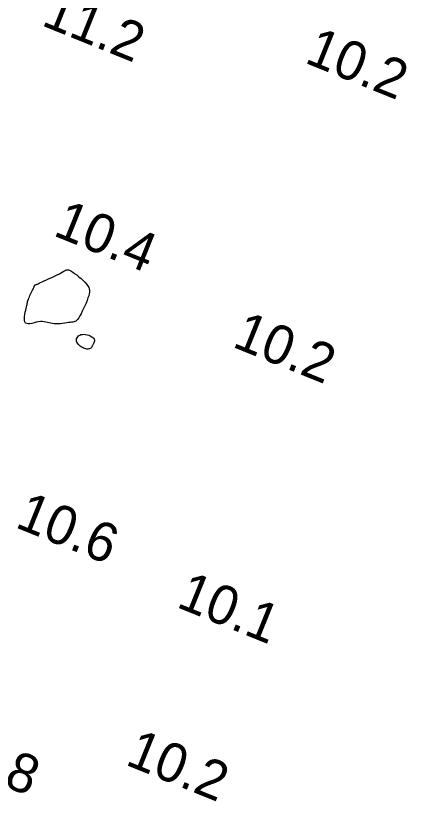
# Model space of a CAD drawing. Extents: x 3040093 to 3056816, y 408076 to 509144.
# Drawn here: x 3044099.1 to 3044149.4, y 439744.8 to 439845.5 of the extents above; entities that cross this region are included whole.
import ezdxf

# ---------------------------------------------------------------- set-up
doc = ezdxf.new("R2010")
doc.units = 0
doc.layers.add('V-CHAN-CONT-EL12-1112', color=7, linetype='Continuous')
doc.layers.add('V-TOPO-SOUN-0810', color=7, linetype='Continuous')

msp = doc.modelspace()

# ---------------------------------------------------------------- linework, layer by layer
at = {"layer": 'V-CHAN-CONT-EL12-1112'}
for points in [[(3044100.81, 439809.3), (3044100.88, 439809.47), (3044100.96, 439809.65), (3044101.04, 439809.83), (3044101.13, 439810.01), (3044101.21, 439810.19), (3044101.28, 439810.35), (3044101.35, 439810.49), (3044101.4, 439810.61), (3044101.44, 439810.7), (3044101.48, 439810.78), (3044101.5, 439810.84), (3044101.52, 439810.88), (3044101.54, 439810.92), (3044101.55, 439810.94), (3044101.57, 439810.96), (3044101.58, 439810.98), (3044101.6, 439810.99), (3044101.62, 439811.01), (3044101.64, 439811.02), (3044101.66, 439811.03), (3044101.68, 439811.03), (3044101.71, 439811.04), (3044101.73, 439811.05), (3044101.76, 439811.06), (3044101.79, 439811.08), (3044101.85, 439811.1), (3044101.92, 439811.13), (3044102.01, 439811.17), (3044102.14, 439811.23), (3044102.31, 439811.31), (3044102.53, 439811.41), (3044102.79, 439811.53), (3044103.1, 439811.66), (3044103.42, 439811.82), (3044103.76, 439811.98), (3044104.1, 439812.14), (3044104.43, 439812.3), (3044104.73, 439812.45), (3044104.99, 439812.6), (3044105.2, 439812.72), (3044105.38, 439812.82), (3044105.52, 439812.9), (3044105.64, 439812.95), (3044105.77, 439812.97), (3044105.89, 439812.96), (3044106.04, 439812.91), (3044106.22, 439812.81), (3044106.44, 439812.67), (3044106.69, 439812.5), (3044106.96, 439812.29), (3044107.23, 439812.07), (3044107.51, 439811.83), (3044107.77, 439811.59), (3044108.01, 439811.35), (3044108.21, 439811.11), (3044108.37, 439810.9), (3044108.49, 439810.7), (3044108.56, 439810.5), (3044108.59, 439810.3), (3044108.59, 439810.09), (3044108.56, 439809.87), (3044108.49, 439809.62), (3044108.4, 439809.34), (3044108.28, 439809.03), (3044108.15, 439808.69), (3044108, 439808.34), (3044107.84, 439807.99), (3044107.67, 439807.65), (3044107.51, 439807.33), (3044107.35, 439807.04), (3044107.21, 439806.8), (3044107.08, 439806.62), (3044106.96, 439806.48), (3044106.84, 439806.38), (3044106.73, 439806.32), (3044106.6, 439806.28), (3044106.46, 439806.25), (3044106.3, 439806.23), (3044106.12, 439806.21), (3044105.91, 439806.18), (3044105.67, 439806.15), (3044105.42, 439806.11), (3044105.15, 439806.07), (3044104.87, 439806.04), (3044104.6, 439806.02), (3044104.33, 439806.01), (3044104.08, 439806.02), (3044103.84, 439806.05), (3044103.62, 439806.1), (3044103.4, 439806.15), (3044103.19, 439806.21), (3044102.98, 439806.26), (3044102.76, 439806.3), (3044102.54, 439806.32), (3044102.29, 439806.31), (3044102.03, 439806.28), (3044101.76, 439806.22), (3044101.48, 439806.15), (3044101.21, 439806.09), (3044100.96, 439806.04), (3044100.73, 439806.03), (3044100.54, 439806.05), (3044100.4, 439806.13), (3044100.31, 439806.27), (3044100.26, 439806.47), (3044100.25, 439806.7), (3044100.27, 439806.96), (3044100.31, 439807.24), (3044100.36, 439807.51), (3044100.42, 439807.78), (3044100.47, 439808.01), (3044100.51, 439808.21), (3044100.55, 439808.38), (3044100.58, 439808.52), (3044100.6, 439808.65), (3044100.63, 439808.77), (3044100.66, 439808.89), (3044100.7, 439809.01), (3044100.75, 439809.14)], [(3044107.69, 439802.98), (3044107.54, 439803.07), (3044107.39, 439803.17), (3044107.26, 439803.28), (3044107.14, 439803.4), (3044107.04, 439803.54), (3044106.96, 439803.67), (3044106.92, 439803.82), (3044106.91, 439803.96), (3044106.94, 439804.11), (3044107, 439804.24), (3044107.08, 439804.37), (3044107.2, 439804.48), (3044107.34, 439804.57), (3044107.5, 439804.64), (3044107.68, 439804.68), (3044107.88, 439804.69), (3044108.09, 439804.67), (3044108.3, 439804.62), (3044108.51, 439804.56), (3044108.7, 439804.48), (3044108.88, 439804.38), (3044109.02, 439804.29), (3044109.13, 439804.18), (3044109.2, 439804.08), (3044109.24, 439803.98), (3044109.24, 439803.88), (3044109.22, 439803.79), (3044109.19, 439803.7), (3044109.14, 439803.6), (3044109.09, 439803.52), (3044109.05, 439803.43), (3044109.01, 439803.35), (3044108.98, 439803.27), (3044108.95, 439803.19), (3044108.92, 439803.12), (3044108.89, 439803.06), (3044108.85, 439803), (3044108.81, 439802.95), (3044108.75, 439802.9), (3044108.68, 439802.86), (3044108.59, 439802.83), (3044108.49, 439802.81), (3044108.38, 439802.8), (3044108.26, 439802.8), (3044108.13, 439802.82), (3044107.99, 439802.86), (3044107.84, 439802.91)]]:
    msp.add_lwpolyline(points, close=True, dxfattribs=at)

# ---------------------------------------------------------------- texts
at = {"layer": 'V-TOPO-SOUN-0810'}
for s, p in [('11.2 ', (3044102.28, 439844.35)), ('10.2 ', (3044136.04, 439839.56)), ('10.4 ', (3044103.79, 439817.41)), ('10.2 ', (3044126.76, 439803.14)), ('10.6 ', (3044098.9, 439780.01)), ('10.1 ', (3044119.6, 439769.78)), ('10.8 ', (3044088.8, 439750.32)), ('10.2 ', (3044113.04, 439749.57))]:
    msp.add_text(s, height=5, rotation=338, dxfattribs=at).set_placement(p)

doc.saveas('drawing.dxf')
